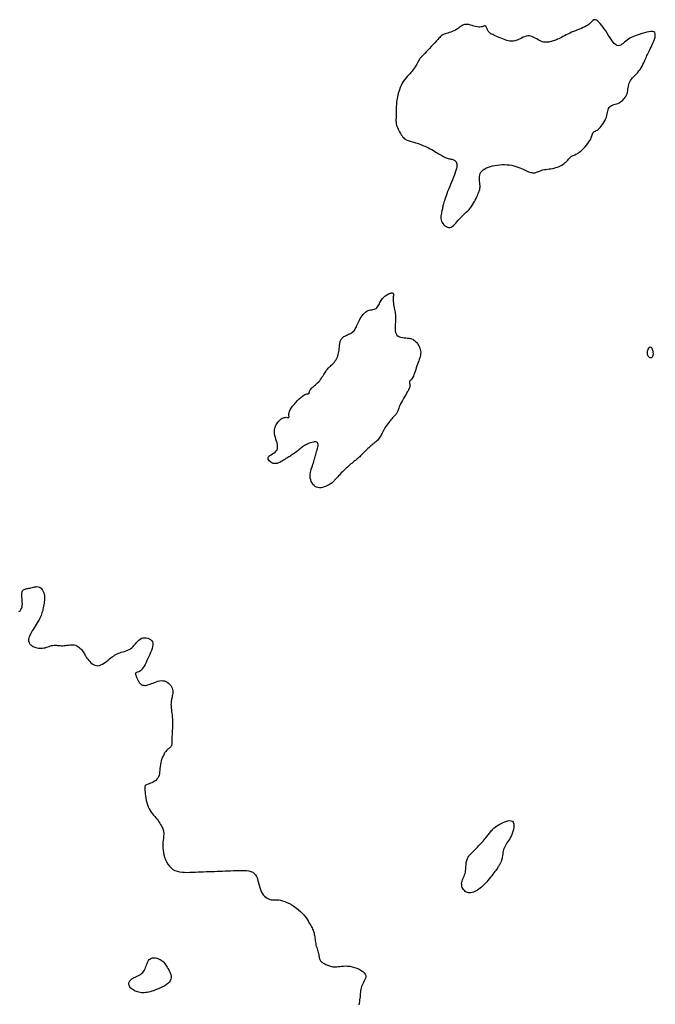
# Model space of a CAD drawing. Header units: millimetres. Extents: x 32690613 to 32693367, y 5343692 to 5344708.
# Tile 826 of 1009: x 32693083 to 32693112, y 5344224 to 5344269. Entities that reach past the tile are written whole.
import ezdxf

# ---------------------------------------------------------------- set-up
doc = ezdxf.new("R2010")
doc.units = ezdxf.units.MM
doc.header["$LTSCALE"] = 20
doc.layers.add('02-DGM_HL_492.00', color=82, linetype='Continuous')

msp = doc.modelspace()

# ---------------------------------------------------------------- linework, layer by layer
at = {"layer": '02-DGM_HL_492.00', "elevation": 492, "flags": 128}
for points in [[(32693099.997, 5344264.432), (32693100.02, 5344264.371), (32693100.048, 5344264.306), (32693100.081, 5344264.238), (32693100.117, 5344264.171), (32693100.155, 5344264.105), (32693100.194, 5344264.043), (32693100.234, 5344263.986), (32693100.273, 5344263.937), (32693100.31, 5344263.896), (32693100.347, 5344263.862), (32693100.385, 5344263.835), (32693100.425, 5344263.812), (32693100.468, 5344263.793), (32693100.515, 5344263.776), (32693100.568, 5344263.759), (32693100.628, 5344263.742), (32693100.695, 5344263.722), (32693100.768, 5344263.701), (32693100.847, 5344263.676), (32693100.93, 5344263.65), (32693101.016, 5344263.621), (32693101.104, 5344263.59), (32693101.192, 5344263.556), (32693101.279, 5344263.52), (32693101.363, 5344263.482), (32693101.446, 5344263.441), (32693101.526, 5344263.4), (32693101.603, 5344263.357), (32693101.677, 5344263.315), (32693101.749, 5344263.272), (32693101.818, 5344263.231), (32693101.884, 5344263.191), (32693101.946, 5344263.152), (32693102.006, 5344263.117), (32693102.062, 5344263.083), (32693102.117, 5344263.052), (32693102.169, 5344263.025), (32693102.219, 5344263), (32693102.268, 5344262.98), (32693102.315, 5344262.963), (32693102.361, 5344262.95), (32693102.405, 5344262.94), (32693102.448, 5344262.932), (32693102.49, 5344262.924), (32693102.529, 5344262.916), (32693102.567, 5344262.905), (32693102.602, 5344262.892), (32693102.635, 5344262.875), (32693102.666, 5344262.853), (32693102.693, 5344262.825), (32693102.716, 5344262.79), (32693102.734, 5344262.747), (32693102.746, 5344262.697), (32693102.75, 5344262.637), (32693102.746, 5344262.569), (32693102.734, 5344262.49), (32693102.711, 5344262.401), (32693102.681, 5344262.303), (32693102.643, 5344262.198), (32693102.601, 5344262.088), (32693102.555, 5344261.974), (32693102.508, 5344261.86), (32693102.46, 5344261.746), (32693102.414, 5344261.636), (32693102.37, 5344261.529), (32693102.33, 5344261.427), (32693102.293, 5344261.331), (32693102.26, 5344261.239), (32693102.23, 5344261.154), (32693102.203, 5344261.074), (32693102.179, 5344261.001), (32693102.159, 5344260.935), (32693102.142, 5344260.875), (32693102.128, 5344260.82), (32693102.117, 5344260.77), (32693102.106, 5344260.723), (32693102.097, 5344260.677), (32693102.088, 5344260.632), (32693102.078, 5344260.586), (32693102.067, 5344260.538), (32693102.055, 5344260.487), (32693102.043, 5344260.432), (32693102.032, 5344260.376), (32693102.024, 5344260.317), (32693102.02, 5344260.257), (32693102.022, 5344260.196), (32693102.032, 5344260.134), (32693102.05, 5344260.073), (32693102.078, 5344260.011), (32693102.115, 5344259.953), (32693102.159, 5344259.899), (32693102.209, 5344259.851), (32693102.263, 5344259.813), (32693102.32, 5344259.785), (32693102.377, 5344259.77), (32693102.434, 5344259.771), (32693102.489, 5344259.787), (32693102.542, 5344259.818), (32693102.595, 5344259.862), (32693102.647, 5344259.914), (32693102.7, 5344259.974), (32693102.754, 5344260.039), (32693102.81, 5344260.105), (32693102.869, 5344260.171), (32693102.93, 5344260.235), (32693102.994, 5344260.296), (32693103.059, 5344260.356), (32693103.125, 5344260.416), (32693103.19, 5344260.476), (32693103.253, 5344260.538), (32693103.314, 5344260.602), (32693103.372, 5344260.669), (32693103.426, 5344260.74), (32693103.475, 5344260.813), (32693103.521, 5344260.888), (32693103.563, 5344260.964), (32693103.601, 5344261.039), (32693103.637, 5344261.113), (32693103.67, 5344261.183), (32693103.7, 5344261.249), (32693103.727, 5344261.31), (32693103.752, 5344261.367), (32693103.773, 5344261.422), (32693103.792, 5344261.475), (32693103.806, 5344261.528), (32693103.816, 5344261.582), (32693103.821, 5344261.638), (32693103.821, 5344261.698), (32693103.816, 5344261.763), (32693103.808, 5344261.832), (32693103.8, 5344261.903), (32693103.793, 5344261.975), (32693103.79, 5344262.048), (32693103.793, 5344262.12), (32693103.805, 5344262.189), (32693103.827, 5344262.255), (32693103.862, 5344262.316), (32693103.91, 5344262.373), (32693103.969, 5344262.424), (32693104.038, 5344262.471), (32693104.116, 5344262.514), (32693104.203, 5344262.551), (32693104.297, 5344262.583), (32693104.397, 5344262.611), (32693104.503, 5344262.633), (32693104.612, 5344262.65), (32693104.725, 5344262.662), (32693104.839, 5344262.669), (32693104.952, 5344262.67), (32693105.064, 5344262.665), (32693105.174, 5344262.654), (32693105.279, 5344262.638), (32693105.378, 5344262.616), (32693105.472, 5344262.589), (32693105.561, 5344262.558), (32693105.645, 5344262.525), (32693105.724, 5344262.49), (32693105.799, 5344262.456), (32693105.869, 5344262.423), (32693105.934, 5344262.393), (32693105.996, 5344262.366), (32693106.054, 5344262.343), (32693106.109, 5344262.324), (32693106.16, 5344262.309), (32693106.209, 5344262.299), (32693106.256, 5344262.293), (32693106.3, 5344262.292), (32693106.343, 5344262.296), (32693106.384, 5344262.305), (32693106.425, 5344262.317), (32693106.467, 5344262.333), (32693106.51, 5344262.351), (32693106.556, 5344262.37), (32693106.605, 5344262.389), (32693106.658, 5344262.407), (32693106.717, 5344262.423), (32693106.782, 5344262.437), (32693106.852, 5344262.449), (32693106.926, 5344262.459), (32693107.003, 5344262.47), (32693107.081, 5344262.481), (32693107.16, 5344262.494), (32693107.238, 5344262.51), (32693107.313, 5344262.53), (32693107.386, 5344262.554), (32693107.455, 5344262.582), (32693107.52, 5344262.613), (32693107.582, 5344262.647), (32693107.64, 5344262.683), (32693107.693, 5344262.721), (32693107.742, 5344262.759), (32693107.787, 5344262.799), (32693107.827, 5344262.838), (32693107.863, 5344262.876), (32693107.896, 5344262.913), (32693107.927, 5344262.948), (32693107.956, 5344262.981), (32693107.985, 5344263.01), (32693108.014, 5344263.037), (32693108.043, 5344263.059), (32693108.075, 5344263.077), (32693108.109, 5344263.092), (32693108.145, 5344263.107), (32693108.185, 5344263.123), (32693108.228, 5344263.142), (32693108.276, 5344263.166), (32693108.329, 5344263.198), (32693108.387, 5344263.239), (32693108.45, 5344263.29), (32693108.517, 5344263.351), (32693108.585, 5344263.418), (32693108.653, 5344263.49), (32693108.719, 5344263.564), (32693108.779, 5344263.639), (32693108.833, 5344263.712), (32693108.877, 5344263.781), (32693108.911, 5344263.844), (32693108.936, 5344263.901), (32693108.953, 5344263.953), (32693108.966, 5344263.998), (32693108.977, 5344264.039), (32693108.987, 5344264.075), (32693108.998, 5344264.106), (32693109.013, 5344264.132), (32693109.034, 5344264.154), (32693109.06, 5344264.174), (32693109.091, 5344264.193), (32693109.126, 5344264.212), (32693109.165, 5344264.234), (32693109.207, 5344264.26), (32693109.251, 5344264.292), (32693109.298, 5344264.331), (32693109.346, 5344264.379), (32693109.395, 5344264.435), (32693109.443, 5344264.497), (32693109.489, 5344264.564), (32693109.533, 5344264.636), (32693109.573, 5344264.709), (32693109.608, 5344264.784), (32693109.636, 5344264.859), (32693109.659, 5344264.932), (32693109.676, 5344265.003), (32693109.69, 5344265.071), (32693109.703, 5344265.135), (32693109.717, 5344265.194), (32693109.734, 5344265.247), (32693109.756, 5344265.294), (32693109.785, 5344265.333), (32693109.822, 5344265.365), (32693109.866, 5344265.39), (32693109.917, 5344265.411), (32693109.972, 5344265.429), (32693110.031, 5344265.447), (32693110.093, 5344265.467), (32693110.155, 5344265.489), (32693110.217, 5344265.517), (32693110.278, 5344265.551), (32693110.335, 5344265.592), (32693110.39, 5344265.638), (32693110.441, 5344265.69), (32693110.486, 5344265.746), (32693110.526, 5344265.806), (32693110.56, 5344265.869), (32693110.586, 5344265.934), (32693110.605, 5344266.002), (32693110.618, 5344266.071), (32693110.627, 5344266.141), (32693110.636, 5344266.211), (32693110.645, 5344266.281), (32693110.659, 5344266.35), (32693110.677, 5344266.417), (32693110.704, 5344266.482), (32693110.741, 5344266.545), (32693110.786, 5344266.605), (32693110.837, 5344266.665), (32693110.893, 5344266.725), (32693110.952, 5344266.785), (32693111.013, 5344266.847), (32693111.072, 5344266.912), (32693111.128, 5344266.98), (32693111.18, 5344267.052), (32693111.228, 5344267.127), (32693111.272, 5344267.204), (32693111.312, 5344267.282), (32693111.349, 5344267.358), (32693111.383, 5344267.433), (32693111.415, 5344267.504), (32693111.445, 5344267.57), (32693111.473, 5344267.631), (32693111.5, 5344267.688), (32693111.527, 5344267.744), (32693111.554, 5344267.8), (32693111.583, 5344267.858), (32693111.614, 5344267.921), (32693111.648, 5344267.991), (32693111.686, 5344268.069), (32693111.727, 5344268.158), (32693111.77, 5344268.253), (32693111.81, 5344268.352), (32693111.844, 5344268.449), (32693111.87, 5344268.541), (32693111.883, 5344268.624), (32693111.88, 5344268.695), (32693111.857, 5344268.748), (32693111.814, 5344268.781), (32693111.751, 5344268.796), (32693111.673, 5344268.797), (32693111.584, 5344268.784), (32693111.487, 5344268.763), (32693111.385, 5344268.735), (32693111.283, 5344268.703), (32693111.184, 5344268.671), (32693111.091, 5344268.641), (32693111.005, 5344268.611), (32693110.924, 5344268.582), (32693110.848, 5344268.552), (32693110.777, 5344268.52), (32693110.709, 5344268.485), (32693110.645, 5344268.446), (32693110.583, 5344268.401), (32693110.523, 5344268.352), (32693110.465, 5344268.3), (32693110.408, 5344268.25), (32693110.351, 5344268.205), (32693110.294, 5344268.169), (32693110.237, 5344268.146), (32693110.179, 5344268.139), (32693110.12, 5344268.153), (32693110.059, 5344268.19), (32693109.997, 5344268.248), (32693109.933, 5344268.322), (32693109.868, 5344268.41), (32693109.802, 5344268.507), (32693109.736, 5344268.61), (32693109.67, 5344268.715), (32693109.603, 5344268.819), (32693109.537, 5344268.917), (32693109.471, 5344269.009), (32693109.407, 5344269.093), (32693109.345, 5344269.167), (32693109.286, 5344269.23), (32693109.23, 5344269.28), (32693109.178, 5344269.316), (32693109.131, 5344269.336), (32693109.088, 5344269.339), (32693109.049, 5344269.327), (32693109.011, 5344269.303), (32693108.974, 5344269.27), (32693108.934, 5344269.23), (32693108.89, 5344269.185), (32693108.841, 5344269.139), (32693108.785, 5344269.094), (32693108.719, 5344269.051), (32693108.646, 5344269.012), (32693108.567, 5344268.974), (32693108.483, 5344268.938), (32693108.395, 5344268.903), (32693108.305, 5344268.868), (32693108.214, 5344268.833), (32693108.123, 5344268.796), (32693108.035, 5344268.757), (32693107.949, 5344268.718), (32693107.865, 5344268.678), (32693107.785, 5344268.638), (32693107.708, 5344268.599), (32693107.635, 5344268.562), (32693107.567, 5344268.526), (32693107.503, 5344268.494), (32693107.444, 5344268.465), (32693107.389, 5344268.439), (32693107.337, 5344268.416), (32693107.288, 5344268.395), (32693107.24, 5344268.377), (32693107.192, 5344268.361), (32693107.143, 5344268.347), (32693107.092, 5344268.334), (32693107.039, 5344268.322), (32693106.984, 5344268.312), (32693106.927, 5344268.305), (32693106.868, 5344268.303), (32693106.807, 5344268.304), (32693106.745, 5344268.312), (32693106.682, 5344268.326), (32693106.619, 5344268.348), (32693106.555, 5344268.378), (32693106.491, 5344268.413), (32693106.426, 5344268.452), (32693106.361, 5344268.49), (32693106.294, 5344268.526), (32693106.227, 5344268.557), (32693106.158, 5344268.579), (32693106.088, 5344268.591), (32693106.017, 5344268.589), (32693105.945, 5344268.577), (32693105.873, 5344268.555), (32693105.802, 5344268.528), (32693105.731, 5344268.496), (32693105.662, 5344268.463), (32693105.596, 5344268.431), (32693105.533, 5344268.402), (32693105.473, 5344268.379), (32693105.415, 5344268.363), (32693105.359, 5344268.352), (32693105.303, 5344268.346), (32693105.246, 5344268.347), (32693105.186, 5344268.354), (32693105.122, 5344268.366), (32693105.054, 5344268.384), (32693104.98, 5344268.407), (32693104.902, 5344268.435), (32693104.822, 5344268.466), (32693104.741, 5344268.498), (32693104.662, 5344268.532), (32693104.587, 5344268.565), (32693104.517, 5344268.597), (32693104.455, 5344268.626), (32693104.402, 5344268.651), (32693104.357, 5344268.673), (32693104.319, 5344268.693), (32693104.287, 5344268.713), (32693104.261, 5344268.733), (32693104.238, 5344268.754), (32693104.219, 5344268.779), (32693104.202, 5344268.807), (32693104.185, 5344268.84), (32693104.169, 5344268.876), (32693104.153, 5344268.913), (32693104.137, 5344268.949), (32693104.121, 5344268.983), (32693104.103, 5344269.012), (32693104.084, 5344269.034), (32693104.063, 5344269.048), (32693104.04, 5344269.052), (32693104.015, 5344269.049), (32693103.985, 5344269.04), (32693103.952, 5344269.028), (32693103.913, 5344269.015), (32693103.868, 5344269.005), (32693103.817, 5344268.999), (32693103.758, 5344269), (32693103.692, 5344269.01), (32693103.619, 5344269.026), (32693103.542, 5344269.047), (32693103.463, 5344269.07), (32693103.384, 5344269.091), (32693103.307, 5344269.11), (32693103.234, 5344269.122), (32693103.167, 5344269.125), (32693103.108, 5344269.118), (32693103.054, 5344269.102), (32693103.005, 5344269.077), (32693102.958, 5344269.047), (32693102.911, 5344269.012), (32693102.862, 5344268.974), (32693102.81, 5344268.936), (32693102.753, 5344268.897), (32693102.688, 5344268.861), (32693102.618, 5344268.828), (32693102.546, 5344268.796), (32693102.473, 5344268.768), (32693102.401, 5344268.742), (32693102.333, 5344268.719), (32693102.271, 5344268.699), (32693102.218, 5344268.682), (32693102.175, 5344268.668), (32693102.141, 5344268.656), (32693102.115, 5344268.647), (32693102.096, 5344268.64), (32693102.082, 5344268.634), (32693102.072, 5344268.629), (32693102.065, 5344268.625), (32693102.06, 5344268.621), (32693102.054, 5344268.616), (32693102.046, 5344268.609), (32693102.036, 5344268.598), (32693102.02, 5344268.582), (32693101.998, 5344268.559), (32693101.968, 5344268.526), (32693101.929, 5344268.483), (32693101.878, 5344268.428), (32693101.814, 5344268.36), (32693101.741, 5344268.281), (32693101.662, 5344268.195), (32693101.579, 5344268.106), (32693101.496, 5344268.017), (32693101.417, 5344267.931), (32693101.343, 5344267.852), (32693101.28, 5344267.784), (32693101.228, 5344267.73), (32693101.188, 5344267.687), (32693101.157, 5344267.655), (32693101.134, 5344267.632), (32693101.118, 5344267.616), (32693101.106, 5344267.605), (32693101.098, 5344267.597), (32693101.091, 5344267.591), (32693101.084, 5344267.585), (32693101.077, 5344267.577), (32693101.068, 5344267.568), (32693101.058, 5344267.555), (32693101.047, 5344267.538), (32693101.033, 5344267.515), (32693101.016, 5344267.486), (32693100.996, 5344267.451), (32693100.972, 5344267.407), (32693100.944, 5344267.356), (32693100.913, 5344267.299), (32693100.878, 5344267.239), (32693100.838, 5344267.175), (32693100.795, 5344267.109), (32693100.748, 5344267.043), (32693100.697, 5344266.977), (32693100.642, 5344266.914), (32693100.584, 5344266.85), (32693100.525, 5344266.787), (32693100.464, 5344266.721), (32693100.404, 5344266.652), (32693100.346, 5344266.578), (32693100.29, 5344266.499), (32693100.237, 5344266.411), (32693100.19, 5344266.316), (32693100.147, 5344266.213), (32693100.109, 5344266.106), (32693100.075, 5344265.994), (32693100.046, 5344265.88), (32693100.021, 5344265.766), (32693100.001, 5344265.654), (32693099.985, 5344265.544), (32693099.974, 5344265.438), (32693099.966, 5344265.338), (32693099.961, 5344265.242), (32693099.958, 5344265.152), (32693099.957, 5344265.068), (32693099.957, 5344264.99), (32693099.957, 5344264.917), (32693099.957, 5344264.852), (32693099.956, 5344264.792), (32693099.955, 5344264.738), (32693099.955, 5344264.687), (32693099.956, 5344264.638), (32693099.96, 5344264.59), (32693099.968, 5344264.54), (32693099.98, 5344264.488)], [(32693095.944, 5344252.138), (32693095.954, 5344252.15), (32693095.961, 5344252.166), (32693095.966, 5344252.188), (32693095.971, 5344252.212), (32693095.979, 5344252.24), (32693095.99, 5344252.271), (32693096.007, 5344252.304), (32693096.03, 5344252.338), (32693096.062, 5344252.373), (32693096.101, 5344252.409), (32693096.146, 5344252.447), (32693096.195, 5344252.487), (32693096.246, 5344252.528), (32693096.298, 5344252.573), (32693096.35, 5344252.62), (32693096.4, 5344252.67), (32693096.446, 5344252.724), (32693096.489, 5344252.779), (32693096.528, 5344252.837), (32693096.565, 5344252.894), (32693096.6, 5344252.951), (32693096.632, 5344253.006), (32693096.663, 5344253.058), (32693096.692, 5344253.106), (32693096.72, 5344253.149), (32693096.748, 5344253.189), (32693096.776, 5344253.225), (32693096.804, 5344253.259), (32693096.833, 5344253.293), (32693096.865, 5344253.326), (32693096.898, 5344253.359), (32693096.935, 5344253.395), (32693096.975, 5344253.433), (32693097.017, 5344253.474), (32693097.061, 5344253.518), (32693097.104, 5344253.565), (32693097.147, 5344253.616), (32693097.187, 5344253.67), (32693097.223, 5344253.728), (32693097.255, 5344253.79), (32693097.281, 5344253.855), (32693097.301, 5344253.923), (32693097.317, 5344253.993), (32693097.33, 5344254.063), (32693097.339, 5344254.132), (32693097.347, 5344254.199), (32693097.352, 5344254.262), (32693097.357, 5344254.321), (32693097.362, 5344254.373), (32693097.368, 5344254.421), (32693097.374, 5344254.463), (32693097.382, 5344254.501), (32693097.391, 5344254.536), (32693097.402, 5344254.568), (32693097.415, 5344254.598), (32693097.431, 5344254.626), (32693097.45, 5344254.653), (32693097.473, 5344254.679), (32693097.498, 5344254.704), (32693097.527, 5344254.729), (32693097.559, 5344254.752), (32693097.594, 5344254.775), (32693097.632, 5344254.796), (32693097.673, 5344254.818), (32693097.717, 5344254.838), (32693097.763, 5344254.859), (32693097.81, 5344254.88), (32693097.857, 5344254.902), (32693097.903, 5344254.927), (32693097.947, 5344254.954), (32693097.988, 5344254.985), (32693098.024, 5344255.02), (32693098.056, 5344255.059), (32693098.084, 5344255.103), (32693098.11, 5344255.151), (32693098.133, 5344255.204), (32693098.157, 5344255.259), (32693098.181, 5344255.319), (32693098.208, 5344255.381), (32693098.238, 5344255.446), (32693098.273, 5344255.514), (32693098.311, 5344255.582), (32693098.354, 5344255.65), (32693098.4, 5344255.715), (32693098.449, 5344255.777), (32693098.5, 5344255.832), (32693098.554, 5344255.88), (32693098.61, 5344255.918), (32693098.668, 5344255.947), (32693098.726, 5344255.967), (32693098.783, 5344255.981), (32693098.84, 5344255.992), (32693098.895, 5344256.002), (32693098.947, 5344256.014), (32693098.995, 5344256.029), (32693099.038, 5344256.052), (32693099.076, 5344256.083), (32693099.109, 5344256.121), (32693099.139, 5344256.166), (32693099.167, 5344256.214), (32693099.193, 5344256.266), (32693099.219, 5344256.318), (32693099.245, 5344256.37), (32693099.274, 5344256.42), (32693099.304, 5344256.466), (32693099.338, 5344256.508), (32693099.373, 5344256.547), (32693099.41, 5344256.583), (32693099.448, 5344256.616), (32693099.488, 5344256.645), (32693099.528, 5344256.672), (32693099.569, 5344256.695), (32693099.609, 5344256.716), (32693099.649, 5344256.734), (32693099.688, 5344256.749), (32693099.723, 5344256.759), (32693099.755, 5344256.764), (32693099.783, 5344256.764), (32693099.806, 5344256.759), (32693099.822, 5344256.747), (32693099.832, 5344256.728), (32693099.836, 5344256.703), (32693099.836, 5344256.672), (32693099.834, 5344256.634), (32693099.83, 5344256.591), (32693099.826, 5344256.542), (32693099.823, 5344256.487), (32693099.824, 5344256.427), (32693099.828, 5344256.363), (32693099.836, 5344256.294), (32693099.847, 5344256.223), (32693099.86, 5344256.151), (32693099.873, 5344256.078), (32693099.887, 5344256.008), (32693099.9, 5344255.939), (32693099.912, 5344255.875), (32693099.922, 5344255.815), (32693099.929, 5344255.759), (32693099.934, 5344255.704), (32693099.938, 5344255.651), (32693099.939, 5344255.596), (32693099.938, 5344255.538), (32693099.935, 5344255.476), (32693099.93, 5344255.408), (32693099.924, 5344255.334), (32693099.918, 5344255.255), (32693099.914, 5344255.173), (32693099.915, 5344255.092), (32693099.921, 5344255.014), (32693099.936, 5344254.941), (32693099.961, 5344254.876), (32693099.998, 5344254.822), (32693100.048, 5344254.78), (32693100.109, 5344254.748), (32693100.179, 5344254.726), (32693100.255, 5344254.711), (32693100.333, 5344254.7), (32693100.411, 5344254.692), (32693100.487, 5344254.685), (32693100.557, 5344254.677), (32693100.619, 5344254.665), (32693100.673, 5344254.65), (32693100.722, 5344254.631), (32693100.765, 5344254.608), (32693100.804, 5344254.581), (32693100.839, 5344254.549), (32693100.873, 5344254.514), (32693100.906, 5344254.474), (32693100.939, 5344254.429), (32693100.971, 5344254.38), (32693101.002, 5344254.328), (32693101.029, 5344254.272), (32693101.053, 5344254.214), (32693101.071, 5344254.154), (32693101.084, 5344254.093), (32693101.091, 5344254.03), (32693101.089, 5344253.968), (32693101.081, 5344253.904), (32693101.067, 5344253.84), (32693101.048, 5344253.773), (32693101.026, 5344253.705), (32693101, 5344253.634), (32693100.973, 5344253.56), (32693100.945, 5344253.483), (32693100.917, 5344253.402), (32693100.889, 5344253.319), (32693100.861, 5344253.236), (32693100.834, 5344253.154), (32693100.807, 5344253.076), (32693100.78, 5344253.004), (32693100.753, 5344252.938), (32693100.727, 5344252.882), (32693100.701, 5344252.836), (32693100.676, 5344252.8), (32693100.652, 5344252.771), (32693100.631, 5344252.748), (32693100.612, 5344252.73), (32693100.596, 5344252.714), (32693100.584, 5344252.699), (32693100.576, 5344252.684), (32693100.573, 5344252.667), (32693100.573, 5344252.649), (32693100.576, 5344252.628), (32693100.581, 5344252.606), (32693100.587, 5344252.583), (32693100.593, 5344252.56), (32693100.597, 5344252.535), (32693100.6, 5344252.51), (32693100.599, 5344252.485), (32693100.595, 5344252.458), (32693100.587, 5344252.429), (32693100.574, 5344252.397), (32693100.558, 5344252.359), (32693100.536, 5344252.315), (32693100.509, 5344252.264), (32693100.476, 5344252.205), (32693100.437, 5344252.137), (32693100.394, 5344252.061), (32693100.348, 5344251.98), (32693100.301, 5344251.897), (32693100.254, 5344251.813), (32693100.21, 5344251.731), (32693100.169, 5344251.654), (32693100.134, 5344251.583), (32693100.106, 5344251.52), (32693100.083, 5344251.465), (32693100.065, 5344251.418), (32693100.05, 5344251.375), (32693100.037, 5344251.338), (32693100.025, 5344251.305), (32693100.011, 5344251.274), (32693099.996, 5344251.245), (32693099.978, 5344251.217), (32693099.956, 5344251.188), (32693099.931, 5344251.159), (32693099.903, 5344251.128), (32693099.871, 5344251.095), (32693099.837, 5344251.058), (32693099.799, 5344251.017), (32693099.758, 5344250.971), (32693099.715, 5344250.92), (32693099.669, 5344250.864), (32693099.623, 5344250.805), (32693099.576, 5344250.742), (32693099.53, 5344250.678), (32693099.486, 5344250.614), (32693099.445, 5344250.55), (32693099.408, 5344250.488), (32693099.375, 5344250.428), (32693099.346, 5344250.371), (32693099.319, 5344250.316), (32693099.293, 5344250.263), (32693099.268, 5344250.213), (32693099.243, 5344250.165), (32693099.215, 5344250.119), (32693099.184, 5344250.075), (32693099.15, 5344250.033), (32693099.112, 5344249.993), (32693099.071, 5344249.953), (32693099.028, 5344249.915), (32693098.983, 5344249.877), (32693098.937, 5344249.839), (32693098.89, 5344249.801), (32693098.843, 5344249.762), (32693098.796, 5344249.722), (32693098.75, 5344249.681), (32693098.704, 5344249.64), (32693098.659, 5344249.598), (32693098.615, 5344249.556), (32693098.572, 5344249.513), (32693098.529, 5344249.471), (32693098.487, 5344249.429), (32693098.446, 5344249.387), (32693098.406, 5344249.346), (32693098.367, 5344249.305), (32693098.328, 5344249.266), (32693098.289, 5344249.227), (32693098.251, 5344249.19), (32693098.214, 5344249.155), (32693098.176, 5344249.121), (32693098.138, 5344249.089), (32693098.099, 5344249.058), (32693098.06, 5344249.028), (32693098.019, 5344248.997), (32693097.977, 5344248.964), (32693097.932, 5344248.928), (32693097.884, 5344248.89), (32693097.833, 5344248.847), (32693097.779, 5344248.8), (32693097.722, 5344248.749), (32693097.664, 5344248.695), (32693097.606, 5344248.639), (32693097.549, 5344248.584), (32693097.493, 5344248.529), (32693097.44, 5344248.476), (32693097.392, 5344248.426), (32693097.349, 5344248.38), (32693097.31, 5344248.338), (32693097.275, 5344248.3), (32693097.243, 5344248.264), (32693097.213, 5344248.231), (32693097.185, 5344248.2), (32693097.158, 5344248.17), (32693097.132, 5344248.14), (32693097.105, 5344248.112), (32693097.076, 5344248.083), (32693097.046, 5344248.055), (32693097.013, 5344248.027), (32693096.977, 5344247.999), (32693096.936, 5344247.971), (32693096.89, 5344247.942), (32693096.838, 5344247.913), (32693096.779, 5344247.884), (32693096.715, 5344247.856), (32693096.648, 5344247.832), (32693096.578, 5344247.812), (32693096.507, 5344247.799), (32693096.436, 5344247.795), (32693096.367, 5344247.802), (32693096.302, 5344247.82), (32693096.24, 5344247.852), (32693096.185, 5344247.897), (32693096.135, 5344247.952), (32693096.092, 5344248.016), (32693096.057, 5344248.087), (32693096.03, 5344248.164), (32693096.012, 5344248.245), (32693096.004, 5344248.328), (32693096.005, 5344248.411), (32693096.016, 5344248.494), (32693096.033, 5344248.576), (32693096.055, 5344248.656), (32693096.08, 5344248.734), (32693096.107, 5344248.808), (32693096.133, 5344248.879), (32693096.158, 5344248.945), (32693096.178, 5344249.006), (32693096.196, 5344249.063), (32693096.211, 5344249.117), (32693096.225, 5344249.17), (32693096.239, 5344249.223), (32693096.252, 5344249.277), (32693096.267, 5344249.334), (32693096.285, 5344249.395), (32693096.304, 5344249.46), (32693096.324, 5344249.529), (32693096.343, 5344249.598), (32693096.359, 5344249.665), (32693096.369, 5344249.729), (32693096.371, 5344249.785), (32693096.363, 5344249.833), (32693096.344, 5344249.87), (32693096.311, 5344249.893), (32693096.267, 5344249.905), (32693096.213, 5344249.907), (32693096.153, 5344249.9), (32693096.089, 5344249.885), (32693096.024, 5344249.866), (32693095.959, 5344249.842), (32693095.898, 5344249.817), (32693095.842, 5344249.79), (32693095.792, 5344249.763), (32693095.745, 5344249.736), (32693095.702, 5344249.707), (32693095.661, 5344249.678), (32693095.621, 5344249.648), (32693095.581, 5344249.617), (32693095.542, 5344249.584), (32693095.501, 5344249.551), (32693095.458, 5344249.517), (32693095.415, 5344249.482), (32693095.371, 5344249.448), (32693095.327, 5344249.414), (32693095.283, 5344249.381), (32693095.238, 5344249.35), (32693095.195, 5344249.32), (32693095.151, 5344249.293), (32693095.108, 5344249.267), (32693095.065, 5344249.242), (32693095.021, 5344249.217), (32693094.977, 5344249.191), (32693094.931, 5344249.164), (32693094.883, 5344249.136), (32693094.834, 5344249.104), (32693094.782, 5344249.069), (32693094.727, 5344249.033), (32693094.671, 5344248.998), (32693094.613, 5344248.966), (32693094.554, 5344248.938), (32693094.493, 5344248.918), (32693094.431, 5344248.907), (32693094.369, 5344248.907), (32693094.306, 5344248.92), (32693094.246, 5344248.944), (32693094.19, 5344248.977), (32693094.142, 5344249.016), (32693094.104, 5344249.06), (32693094.079, 5344249.107), (32693094.07, 5344249.153), (32693094.079, 5344249.197), (32693094.108, 5344249.238), (32693094.153, 5344249.276), (32693094.209, 5344249.313), (32693094.272, 5344249.351), (32693094.335, 5344249.392), (32693094.395, 5344249.437), (32693094.445, 5344249.488), (32693094.483, 5344249.547), (32693094.503, 5344249.615), (32693094.507, 5344249.691), (32693094.5, 5344249.773), (32693094.483, 5344249.858), (32693094.46, 5344249.945), (32693094.435, 5344250.032), (32693094.409, 5344250.116), (32693094.388, 5344250.196), (32693094.373, 5344250.271), (32693094.364, 5344250.34), (32693094.361, 5344250.404), (32693094.365, 5344250.465), (32693094.375, 5344250.522), (32693094.391, 5344250.578), (32693094.412, 5344250.632), (32693094.438, 5344250.685), (32693094.47, 5344250.738), (32693094.506, 5344250.79), (32693094.546, 5344250.84), (32693094.589, 5344250.887), (32693094.633, 5344250.929), (32693094.679, 5344250.966), (32693094.726, 5344250.996), (32693094.773, 5344251.018), (32693094.818, 5344251.031), (32693094.862, 5344251.037), (32693094.903, 5344251.038), (32693094.94, 5344251.036), (32693094.972, 5344251.034), (32693094.999, 5344251.032), (32693095.019, 5344251.034), (32693095.032, 5344251.042), (32693095.037, 5344251.056), (32693095.036, 5344251.078), (32693095.033, 5344251.108), (32693095.031, 5344251.146), (32693095.032, 5344251.192), (32693095.041, 5344251.247), (32693095.059, 5344251.31), (32693095.09, 5344251.381), (32693095.136, 5344251.461), (32693095.196, 5344251.547), (32693095.265, 5344251.635), (32693095.34, 5344251.724), (32693095.419, 5344251.808), (32693095.499, 5344251.887), (32693095.576, 5344251.956), (32693095.647, 5344252.013), (32693095.71, 5344252.055), (32693095.765, 5344252.085), (32693095.811, 5344252.104), (32693095.851, 5344252.115), (32693095.883, 5344252.122), (32693095.909, 5344252.126), (32693095.929, 5344252.13)], [(32693111.517, 5344253.979), (32693111.519, 5344254.028), (32693111.527, 5344254.078), (32693111.541, 5344254.127), (32693111.559, 5344254.174), (32693111.581, 5344254.214), (32693111.605, 5344254.246), (32693111.63, 5344254.268), (32693111.654, 5344254.276), (32693111.678, 5344254.27), (32693111.701, 5344254.25), (32693111.721, 5344254.22), (32693111.739, 5344254.181), (32693111.755, 5344254.136), (32693111.767, 5344254.087), (32693111.775, 5344254.038), (32693111.779, 5344253.989), (32693111.778, 5344253.944), (32693111.774, 5344253.904), (32693111.765, 5344253.868), (32693111.753, 5344253.837), (32693111.737, 5344253.812), (32693111.719, 5344253.794), (32693111.697, 5344253.782), (32693111.674, 5344253.777), (32693111.649, 5344253.78), (32693111.623, 5344253.79), (32693111.597, 5344253.807), (32693111.573, 5344253.83), (32693111.552, 5344253.86), (32693111.535, 5344253.894), (32693111.523, 5344253.934)], [(32693103.607, 5344231.157), (32693103.655, 5344231.206), (32693103.705, 5344231.259), (32693103.757, 5344231.314), (32693103.81, 5344231.37), (32693103.862, 5344231.427), (32693103.913, 5344231.483), (32693103.961, 5344231.538), (32693104.007, 5344231.589), (32693104.048, 5344231.638), (32693104.086, 5344231.683), (32693104.122, 5344231.725), (32693104.154, 5344231.766), (32693104.185, 5344231.805), (32693104.215, 5344231.843), (32693104.245, 5344231.881), (32693104.274, 5344231.92), (32693104.305, 5344231.959), (32693104.337, 5344231.999), (32693104.373, 5344232.04), (32693104.413, 5344232.082), (32693104.459, 5344232.126), (32693104.513, 5344232.171), (32693104.575, 5344232.217), (32693104.648, 5344232.265), (32693104.73, 5344232.314), (32693104.821, 5344232.361), (32693104.915, 5344232.404), (32693105.009, 5344232.439), (32693105.099, 5344232.464), (32693105.183, 5344232.476), (32693105.254, 5344232.47), (32693105.311, 5344232.445), (32693105.351, 5344232.399), (32693105.373, 5344232.334), (32693105.381, 5344232.255), (32693105.376, 5344232.166), (32693105.36, 5344232.07), (32693105.336, 5344231.973), (32693105.304, 5344231.877), (32693105.268, 5344231.788), (32693105.228, 5344231.708), (32693105.186, 5344231.636), (32693105.144, 5344231.571), (32693105.101, 5344231.51), (32693105.06, 5344231.452), (32693105.021, 5344231.395), (32693104.985, 5344231.337), (32693104.954, 5344231.275), (32693104.928, 5344231.209), (32693104.906, 5344231.14), (32693104.889, 5344231.069), (32693104.874, 5344230.998), (32693104.862, 5344230.928), (32693104.852, 5344230.862), (32693104.843, 5344230.8), (32693104.834, 5344230.744), (32693104.824, 5344230.696), (32693104.814, 5344230.655), (32693104.804, 5344230.62), (32693104.792, 5344230.589), (32693104.78, 5344230.561), (32693104.768, 5344230.536), (32693104.754, 5344230.511), (32693104.74, 5344230.486), (32693104.725, 5344230.459), (32693104.708, 5344230.431), (32693104.69, 5344230.4), (32693104.669, 5344230.366), (32693104.645, 5344230.328), (32693104.618, 5344230.286), (32693104.586, 5344230.24), (32693104.55, 5344230.188), (32693104.508, 5344230.131), (32693104.463, 5344230.069), (32693104.413, 5344230.004), (32693104.36, 5344229.936), (32693104.304, 5344229.866), (32693104.247, 5344229.796), (32693104.187, 5344229.727), (32693104.128, 5344229.659), (32693104.068, 5344229.594), (32693104.008, 5344229.532), (32693103.947, 5344229.473), (32693103.887, 5344229.418), (32693103.826, 5344229.367), (32693103.766, 5344229.32), (32693103.705, 5344229.279), (32693103.644, 5344229.242), (32693103.582, 5344229.211), (32693103.521, 5344229.187), (32693103.461, 5344229.168), (32693103.402, 5344229.157), (32693103.345, 5344229.153), (32693103.289, 5344229.156), (32693103.237, 5344229.168), (32693103.187, 5344229.189), (32693103.141, 5344229.218), (32693103.099, 5344229.255), (32693103.062, 5344229.299), (32693103.031, 5344229.348), (32693103.006, 5344229.401), (32693102.988, 5344229.457), (32693102.978, 5344229.515), (32693102.975, 5344229.573), (32693102.982, 5344229.631), (32693102.995, 5344229.689), (32693103.014, 5344229.746), (32693103.037, 5344229.804), (32693103.062, 5344229.862), (32693103.087, 5344229.921), (32693103.11, 5344229.982), (32693103.13, 5344230.044), (32693103.145, 5344230.108), (32693103.156, 5344230.174), (32693103.164, 5344230.239), (32693103.17, 5344230.305), (32693103.174, 5344230.369), (32693103.178, 5344230.43), (32693103.183, 5344230.489), (32693103.19, 5344230.545), (32693103.199, 5344230.596), (32693103.21, 5344230.642), (32693103.224, 5344230.686), (32693103.24, 5344230.726), (32693103.259, 5344230.763), (32693103.279, 5344230.799), (32693103.302, 5344230.833), (32693103.327, 5344230.865), (32693103.353, 5344230.897), (32693103.382, 5344230.929), (32693103.413, 5344230.962), (32693103.446, 5344230.996), (32693103.482, 5344231.032), (32693103.52, 5344231.07), (32693103.562, 5344231.111)], [(32693088.894, 5344224.682), (32693088.805, 5344224.649), (32693088.723, 5344224.622), (32693088.646, 5344224.599), (32693088.574, 5344224.581), (32693088.506, 5344224.568), (32693088.441, 5344224.559), (32693088.378, 5344224.554), (32693088.315, 5344224.554), (32693088.252, 5344224.557), (32693088.19, 5344224.565), (32693088.129, 5344224.577), (32693088.07, 5344224.592), (32693088.012, 5344224.611), (32693087.958, 5344224.633), (32693087.907, 5344224.658), (32693087.859, 5344224.686), (32693087.817, 5344224.717), (32693087.779, 5344224.75), (32693087.746, 5344224.785), (32693087.719, 5344224.821), (32693087.696, 5344224.858), (32693087.68, 5344224.896), (32693087.669, 5344224.933), (32693087.665, 5344224.97), (32693087.667, 5344225.006), (32693087.675, 5344225.041), (32693087.689, 5344225.075), (32693087.71, 5344225.107), (32693087.736, 5344225.139), (32693087.77, 5344225.169), (32693087.809, 5344225.198), (32693087.855, 5344225.225), (32693087.907, 5344225.252), (32693087.963, 5344225.278), (32693088.023, 5344225.305), (32693088.083, 5344225.333), (32693088.143, 5344225.364), (32693088.201, 5344225.399), (32693088.255, 5344225.439), (32693088.304, 5344225.484), (32693088.345, 5344225.536), (32693088.381, 5344225.593), (32693088.411, 5344225.654), (32693088.437, 5344225.716), (32693088.461, 5344225.779), (32693088.483, 5344225.84), (32693088.505, 5344225.898), (32693088.527, 5344225.952), (32693088.551, 5344226), (32693088.577, 5344226.041), (32693088.606, 5344226.077), (32693088.637, 5344226.106), (32693088.671, 5344226.13), (32693088.708, 5344226.147), (32693088.749, 5344226.158), (32693088.794, 5344226.162), (32693088.843, 5344226.161), (32693088.895, 5344226.155), (32693088.948, 5344226.143), (32693089.002, 5344226.126), (32693089.056, 5344226.105), (32693089.108, 5344226.081), (32693089.157, 5344226.053), (32693089.203, 5344226.023), (32693089.243, 5344225.99), (32693089.28, 5344225.954), (32693089.313, 5344225.916), (32693089.344, 5344225.874), (32693089.374, 5344225.828), (32693089.404, 5344225.779), (32693089.434, 5344225.725), (32693089.467, 5344225.666), (32693089.501, 5344225.603), (32693089.536, 5344225.535), (32693089.567, 5344225.464), (32693089.592, 5344225.392), (32693089.608, 5344225.318), (32693089.612, 5344225.245), (32693089.601, 5344225.173), (32693089.572, 5344225.103), (32693089.523, 5344225.037), (32693089.457, 5344224.974), (32693089.377, 5344224.914), (32693089.286, 5344224.859), (32693089.189, 5344224.808), (32693089.089, 5344224.761), (32693088.989, 5344224.719)]]:
    msp.add_lwpolyline(points, close=True, dxfattribs=at)
msp.add_lwpolyline([(32693082.606, 5344242.097), (32693082.66, 5344242.139), (32693082.703, 5344242.188), (32693082.733, 5344242.246), (32693082.753, 5344242.311), (32693082.764, 5344242.381), (32693082.768, 5344242.454), (32693082.766, 5344242.528), (32693082.761, 5344242.602), (32693082.754, 5344242.674), (32693082.747, 5344242.742), (32693082.743, 5344242.805), (32693082.741, 5344242.861), (32693082.742, 5344242.912), (32693082.747, 5344242.958), (32693082.755, 5344242.998), (32693082.766, 5344243.032), (32693082.782, 5344243.062), (32693082.802, 5344243.086), (32693082.827, 5344243.105), (32693082.857, 5344243.121), (32693082.89, 5344243.133), (32693082.928, 5344243.143), (32693082.969, 5344243.152), (32693083.014, 5344243.161), (32693083.061, 5344243.17), (32693083.112, 5344243.181), (32693083.164, 5344243.195), (32693083.219, 5344243.209), (32693083.274, 5344243.223), (32693083.33, 5344243.235), (32693083.385, 5344243.243), (32693083.439, 5344243.245), (32693083.491, 5344243.24), (32693083.541, 5344243.226), (32693083.586, 5344243.202), (32693083.629, 5344243.168), (32693083.666, 5344243.126), (32693083.7, 5344243.077), (32693083.728, 5344243.022), (32693083.752, 5344242.961), (32693083.769, 5344242.897), (32693083.781, 5344242.829), (32693083.787, 5344242.76), (32693083.788, 5344242.69), (32693083.784, 5344242.619), (32693083.777, 5344242.548), (32693083.766, 5344242.478), (32693083.754, 5344242.409), (32693083.741, 5344242.342), (32693083.728, 5344242.277), (32693083.715, 5344242.215), (32693083.702, 5344242.156), (32693083.687, 5344242.098), (32693083.671, 5344242.04), (32693083.653, 5344241.981), (32693083.63, 5344241.921), (32693083.604, 5344241.859), (32693083.572, 5344241.793), (32693083.534, 5344241.723), (32693083.492, 5344241.649), (32693083.446, 5344241.574), (32693083.399, 5344241.498), (32693083.351, 5344241.423), (32693083.304, 5344241.349), (32693083.26, 5344241.278), (32693083.22, 5344241.212), (32693083.185, 5344241.151), (32693083.155, 5344241.094), (32693083.13, 5344241.043), (32693083.108, 5344240.996), (32693083.091, 5344240.954), (32693083.077, 5344240.916), (32693083.067, 5344240.882), (32693083.059, 5344240.851), (32693083.053, 5344240.824), (32693083.05, 5344240.799), (32693083.049, 5344240.777), (32693083.05, 5344240.756), (32693083.053, 5344240.736), (32693083.058, 5344240.717), (32693083.065, 5344240.698), (32693083.074, 5344240.678), (32693083.085, 5344240.657), (32693083.098, 5344240.635), (32693083.114, 5344240.612), (32693083.132, 5344240.589), (32693083.155, 5344240.566), (32693083.182, 5344240.542), (32693083.214, 5344240.52), (32693083.251, 5344240.497), (32693083.294, 5344240.476), (32693083.342, 5344240.456), (32693083.394, 5344240.439), (32693083.449, 5344240.424), (32693083.508, 5344240.413), (32693083.568, 5344240.407), (32693083.63, 5344240.406), (32693083.692, 5344240.41), (32693083.754, 5344240.421), (32693083.816, 5344240.436), (32693083.877, 5344240.455), (32693083.938, 5344240.476), (32693083.998, 5344240.496), (32693084.056, 5344240.516), (32693084.114, 5344240.532), (32693084.171, 5344240.543), (32693084.226, 5344240.548), (32693084.281, 5344240.549), (32693084.335, 5344240.546), (32693084.39, 5344240.541), (32693084.445, 5344240.535), (32693084.502, 5344240.53), (32693084.561, 5344240.527), (32693084.622, 5344240.527), (32693084.686, 5344240.532), (32693084.752, 5344240.54), (32693084.819, 5344240.549), (32693084.887, 5344240.558), (32693084.955, 5344240.565), (32693085.022, 5344240.569), (32693085.087, 5344240.568), (32693085.15, 5344240.56), (32693085.21, 5344240.545), (32693085.266, 5344240.522), (32693085.32, 5344240.492), (32693085.369, 5344240.458), (32693085.416, 5344240.419), (32693085.458, 5344240.377), (32693085.497, 5344240.333), (32693085.532, 5344240.288), (32693085.563, 5344240.242), (32693085.592, 5344240.196), (32693085.619, 5344240.149), (32693085.646, 5344240.102), (32693085.674, 5344240.053), (32693085.704, 5344240.004), (32693085.738, 5344239.953), (32693085.776, 5344239.901), (32693085.82, 5344239.847), (32693085.87, 5344239.794), (32693085.924, 5344239.744), (32693085.982, 5344239.698), (32693086.043, 5344239.659), (32693086.108, 5344239.63), (32693086.174, 5344239.611), (32693086.242, 5344239.606), (32693086.311, 5344239.617), (32693086.381, 5344239.64), (32693086.451, 5344239.674), (32693086.52, 5344239.716), (32693086.588, 5344239.764), (32693086.654, 5344239.816), (32693086.719, 5344239.868), (32693086.781, 5344239.919), (32693086.84, 5344239.967), (32693086.897, 5344240.01), (32693086.953, 5344240.05), (32693087.009, 5344240.086), (32693087.065, 5344240.12), (32693087.123, 5344240.15), (32693087.184, 5344240.177), (32693087.248, 5344240.202), (32693087.315, 5344240.224), (32693087.386, 5344240.246), (32693087.459, 5344240.267), (32693087.532, 5344240.291), (32693087.604, 5344240.318), (32693087.675, 5344240.349), (32693087.743, 5344240.387), (32693087.806, 5344240.432), (32693087.864, 5344240.485), (32693087.918, 5344240.545), (32693087.97, 5344240.607), (32693088.021, 5344240.67), (32693088.072, 5344240.73), (32693088.126, 5344240.785), (32693088.184, 5344240.831), (32693088.247, 5344240.866), (32693088.317, 5344240.888), (32693088.391, 5344240.896), (32693088.465, 5344240.892), (32693088.538, 5344240.876), (32693088.606, 5344240.848), (32693088.665, 5344240.81), (32693088.713, 5344240.762), (32693088.747, 5344240.705), (32693088.765, 5344240.639), (32693088.767, 5344240.566), (32693088.757, 5344240.487), (32693088.736, 5344240.402), (32693088.706, 5344240.313), (32693088.669, 5344240.221), (32693088.629, 5344240.127), (32693088.586, 5344240.032), (32693088.543, 5344239.936), (32693088.5, 5344239.843), (32693088.456, 5344239.752), (32693088.413, 5344239.667), (32693088.37, 5344239.588), (32693088.327, 5344239.517), (32693088.285, 5344239.456), (32693088.242, 5344239.407), (32693088.2, 5344239.369), (32693088.158, 5344239.343), (32693088.119, 5344239.324), (32693088.083, 5344239.312), (32693088.05, 5344239.303), (32693088.022, 5344239.294), (32693088, 5344239.285), (32693087.985, 5344239.271), (32693087.976, 5344239.252), (32693087.974, 5344239.228), (32693087.978, 5344239.2), (32693087.986, 5344239.169), (32693087.996, 5344239.137), (32693088.009, 5344239.104), (32693088.023, 5344239.072), (32693088.036, 5344239.041), (32693088.049, 5344239.013), (32693088.06, 5344238.988), (32693088.071, 5344238.964), (32693088.082, 5344238.943), (32693088.092, 5344238.922), (32693088.103, 5344238.902), (32693088.115, 5344238.882), (32693088.128, 5344238.862), (32693088.142, 5344238.841), (32693088.157, 5344238.821), (32693088.175, 5344238.8), (32693088.194, 5344238.78), (32693088.215, 5344238.762), (32693088.239, 5344238.745), (32693088.265, 5344238.73), (32693088.294, 5344238.718), (32693088.325, 5344238.708), (32693088.36, 5344238.703), (32693088.398, 5344238.701), (32693088.44, 5344238.702), (32693088.486, 5344238.709), (32693088.536, 5344238.719), (32693088.59, 5344238.735), (32693088.65, 5344238.755), (32693088.714, 5344238.781), (32693088.782, 5344238.81), (32693088.853, 5344238.839), (32693088.927, 5344238.867), (32693089.002, 5344238.891), (32693089.078, 5344238.909), (32693089.153, 5344238.918), (32693089.227, 5344238.917), (32693089.299, 5344238.903), (32693089.368, 5344238.878), (32693089.433, 5344238.842), (32693089.492, 5344238.799), (32693089.546, 5344238.748), (32693089.592, 5344238.693), (32693089.629, 5344238.633), (32693089.658, 5344238.572), (32693089.676, 5344238.511), (32693089.685, 5344238.449), (32693089.687, 5344238.388), (32693089.683, 5344238.328), (32693089.675, 5344238.269), (32693089.664, 5344238.212), (32693089.652, 5344238.158), (32693089.64, 5344238.107), (32693089.629, 5344238.059), (32693089.621, 5344238.013), (32693089.614, 5344237.968), (32693089.609, 5344237.923), (32693089.606, 5344237.876), (32693089.605, 5344237.826), (32693089.607, 5344237.772), (32693089.611, 5344237.713), (32693089.617, 5344237.647), (32693089.625, 5344237.576), (32693089.634, 5344237.5), (32693089.643, 5344237.419), (32693089.652, 5344237.335), (32693089.661, 5344237.249), (32693089.668, 5344237.161), (32693089.672, 5344237.072), (32693089.675, 5344236.983), (32693089.675, 5344236.894), (32693089.673, 5344236.807), (32693089.669, 5344236.723), (32693089.665, 5344236.642), (32693089.661, 5344236.565), (32693089.657, 5344236.494), (32693089.653, 5344236.428), (32693089.65, 5344236.368), (32693089.649, 5344236.315), (32693089.648, 5344236.266), (32693089.647, 5344236.223), (32693089.647, 5344236.182), (32693089.647, 5344236.145), (32693089.647, 5344236.11), (32693089.646, 5344236.076), (32693089.645, 5344236.043), (32693089.642, 5344236.01), (32693089.639, 5344235.979), (32693089.634, 5344235.95), (32693089.626, 5344235.922), (32693089.617, 5344235.896), (32693089.605, 5344235.873), (32693089.589, 5344235.853), (32693089.57, 5344235.836), (32693089.548, 5344235.82), (32693089.523, 5344235.804), (32693089.496, 5344235.786), (32693089.466, 5344235.765), (32693089.434, 5344235.737), (32693089.4, 5344235.703), (32693089.364, 5344235.66), (32693089.328, 5344235.606), (32693089.291, 5344235.544), (32693089.255, 5344235.473), (32693089.22, 5344235.396), (32693089.188, 5344235.314), (32693089.159, 5344235.229), (32693089.135, 5344235.141), (32693089.116, 5344235.052), (32693089.103, 5344234.964), (32693089.094, 5344234.877), (32693089.087, 5344234.793), (32693089.08, 5344234.711), (32693089.069, 5344234.634), (32693089.054, 5344234.561), (32693089.031, 5344234.493), (32693088.998, 5344234.432), (32693088.955, 5344234.378), (32693088.902, 5344234.33), (32693088.844, 5344234.288), (32693088.781, 5344234.252), (32693088.717, 5344234.221), (32693088.656, 5344234.194), (32693088.599, 5344234.17), (32693088.549, 5344234.151), (32693088.509, 5344234.133), (32693088.477, 5344234.119), (32693088.453, 5344234.106), (32693088.436, 5344234.095), (32693088.424, 5344234.086), (32693088.416, 5344234.078), (32693088.41, 5344234.071), (32693088.407, 5344234.064), (32693088.404, 5344234.058), (32693088.401, 5344234.05), (32693088.4, 5344234.038), (32693088.399, 5344234.021), (32693088.399, 5344233.996), (32693088.401, 5344233.963), (32693088.403, 5344233.918), (32693088.408, 5344233.86), (32693088.414, 5344233.788), (32693088.422, 5344233.704), (32693088.433, 5344233.611), (32693088.448, 5344233.512), (32693088.467, 5344233.409), (32693088.491, 5344233.305), (32693088.52, 5344233.204), (32693088.555, 5344233.108), (32693088.597, 5344233.02), (32693088.643, 5344232.939), (32693088.694, 5344232.863), (32693088.748, 5344232.793), (32693088.802, 5344232.726), (32693088.857, 5344232.663), (32693088.911, 5344232.601), (32693088.962, 5344232.541), (32693089.009, 5344232.48), (32693089.053, 5344232.42), (32693089.092, 5344232.36), (32693089.128, 5344232.302), (32693089.159, 5344232.246), (32693089.187, 5344232.192), (32693089.21, 5344232.14), (32693089.23, 5344232.092), (32693089.245, 5344232.048), (32693089.257, 5344232.005), (32693089.265, 5344231.964), (32693089.27, 5344231.922), (32693089.271, 5344231.878), (32693089.27, 5344231.83), (32693089.267, 5344231.777), (32693089.261, 5344231.718), (32693089.253, 5344231.652), (32693089.245, 5344231.578), (32693089.237, 5344231.497), (32693089.231, 5344231.41), (32693089.229, 5344231.317), (32693089.231, 5344231.219), (32693089.24, 5344231.116), (32693089.255, 5344231.009), (32693089.28, 5344230.899), (32693089.313, 5344230.788), (32693089.354, 5344230.678), (32693089.405, 5344230.572), (32693089.464, 5344230.472), (32693089.532, 5344230.381), (32693089.609, 5344230.301), (32693089.694, 5344230.234), (32693089.788, 5344230.183), (32693089.89, 5344230.145), (32693089.998, 5344230.12), (32693090.112, 5344230.104), (32693090.23, 5344230.097), (32693090.352, 5344230.096), (32693090.475, 5344230.098), (32693090.6, 5344230.103), (32693090.725, 5344230.108), (32693090.85, 5344230.112), (32693090.975, 5344230.117), (32693091.1, 5344230.122), (32693091.225, 5344230.127), (32693091.349, 5344230.132), (32693091.474, 5344230.137), (32693091.599, 5344230.142), (32693091.724, 5344230.147), (32693091.849, 5344230.151), (32693091.974, 5344230.156), (32693092.099, 5344230.161), (32693092.224, 5344230.166), (32693092.349, 5344230.171), (32693092.474, 5344230.176), (32693092.599, 5344230.181), (32693092.723, 5344230.185), (32693092.846, 5344230.188), (32693092.965, 5344230.186), (32693093.078, 5344230.179), (32693093.184, 5344230.163), (32693093.28, 5344230.137), (32693093.366, 5344230.099), (32693093.438, 5344230.047), (32693093.496, 5344229.979), (32693093.541, 5344229.898), (32693093.578, 5344229.807), (32693093.607, 5344229.709), (32693093.633, 5344229.607), (32693093.658, 5344229.504), (32693093.685, 5344229.403), (32693093.717, 5344229.307), (32693093.755, 5344229.219), (32693093.8, 5344229.139), (32693093.851, 5344229.067), (32693093.906, 5344229.005), (32693093.964, 5344228.952), (32693094.026, 5344228.909), (32693094.088, 5344228.875), (32693094.152, 5344228.851), (32693094.215, 5344228.838), (32693094.279, 5344228.832), (32693094.344, 5344228.83), (32693094.413, 5344228.83), (32693094.486, 5344228.829), (32693094.563, 5344228.825), (32693094.647, 5344228.813), (32693094.738, 5344228.791), (32693094.836, 5344228.757), (32693094.941, 5344228.712), (32693095.049, 5344228.658), (32693095.159, 5344228.595), (32693095.267, 5344228.526), (32693095.373, 5344228.452), (32693095.472, 5344228.375), (32693095.563, 5344228.295), (32693095.645, 5344228.215), (32693095.717, 5344228.135), (32693095.78, 5344228.056), (32693095.836, 5344227.979), (32693095.886, 5344227.904), (32693095.929, 5344227.832), (32693095.968, 5344227.764), (32693096.003, 5344227.701), (32693096.036, 5344227.642), (32693096.065, 5344227.587), (32693096.092, 5344227.536), (32693096.116, 5344227.486), (32693096.138, 5344227.438), (32693096.156, 5344227.39), (32693096.173, 5344227.341), (32693096.186, 5344227.291), (32693096.198, 5344227.238), (32693096.207, 5344227.183), (32693096.215, 5344227.125), (32693096.223, 5344227.066), (32693096.231, 5344227.006), (32693096.239, 5344226.945), (32693096.249, 5344226.883), (32693096.26, 5344226.821), (32693096.274, 5344226.759), (32693096.29, 5344226.698), (32693096.308, 5344226.637), (32693096.325, 5344226.577), (32693096.343, 5344226.518), (32693096.36, 5344226.461), (32693096.376, 5344226.406), (32693096.39, 5344226.354), (32693096.401, 5344226.303), (32693096.41, 5344226.255), (32693096.419, 5344226.21), (32693096.428, 5344226.167), (32693096.438, 5344226.127), (32693096.451, 5344226.09), (32693096.466, 5344226.056), (32693096.486, 5344226.024), (32693096.51, 5344225.995), (32693096.539, 5344225.968), (32693096.572, 5344225.944), (32693096.608, 5344225.921), (32693096.647, 5344225.899), (32693096.687, 5344225.879), (32693096.729, 5344225.86), (32693096.771, 5344225.84), (32693096.814, 5344225.821), (32693096.857, 5344225.803), (32693096.901, 5344225.786), (32693096.948, 5344225.771), (32693096.996, 5344225.758), (32693097.048, 5344225.75), (32693097.104, 5344225.745), (32693097.164, 5344225.744), (32693097.229, 5344225.749), (32693097.299, 5344225.758), (32693097.374, 5344225.767), (32693097.455, 5344225.777), (32693097.54, 5344225.784), (32693097.632, 5344225.786), (32693097.728, 5344225.782), (32693097.83, 5344225.771), (32693097.937, 5344225.749), (32693098.046, 5344225.718), (32693098.154, 5344225.68), (32693098.256, 5344225.634), (32693098.349, 5344225.583), (32693098.43, 5344225.528), (32693098.495, 5344225.47), (32693098.539, 5344225.409), (32693098.562, 5344225.347), (32693098.565, 5344225.285), (32693098.553, 5344225.222), (32693098.528, 5344225.158), (32693098.496, 5344225.095), (32693098.46, 5344225.031), (32693098.424, 5344224.967), (32693098.392, 5344224.903), (32693098.367, 5344224.839), (32693098.349, 5344224.776), (32693098.335, 5344224.712), (32693098.326, 5344224.647), (32693098.319, 5344224.581), (32693098.314, 5344224.513), (32693098.308, 5344224.443), (32693098.302, 5344224.371), (32693098.293, 5344224.297), (32693098.282, 5344224.221), (32693098.27, 5344224.144), (32693098.255, 5344224.067), (32693098.24, 5344223.992)], dxfattribs=at)

doc.saveas('drawing.dxf')
